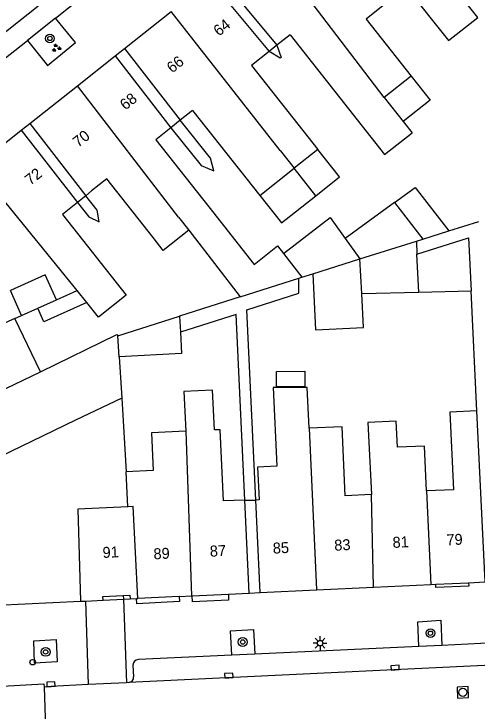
# Model space of a CAD drawing. Extents: x 132998 to 136004, y 396998 to 398512.
# Drawn here: x 134513.7 to 134556, y 397356.9 to 397420.6 of the extents above; entities that cross this region are included whole.
import ezdxf

# ---------------------------------------------------------------- set-up
doc = ezdxf.new("R2010")
doc.units = 0
for name, color, linetype in [('gg-afsc-erfafscheiding', 7, 'Continuous'), ('gg-anno-huisnummerreeks BGT', 7, 'Continuous'), ('gg-bbg-gedigitaliseerde bebouwing', 7, 'Continuous'), ('gg-bbg-gedigitaliseerde bebouwing onder overbouw', 7, 'Continuous'), ('gg-bbg-gedigitaliseerde bijgebouw', 7, 'Continuous'), ('gg-bbg-gedigitaliseerde overbouw', 7, 'Continuous'), ('gg-bbg-hoofdgebouw', 7, 'Continuous'), ('gg-bbg-luifel en loopbrug', 7, 'Continuous'), ('gg-bbg-onder overbouw', 7, 'Continuous'), ('gg-bbg-pand overbouw', 7, 'Continuous'), ('gg-bbg-tussenscheiding', 7, 'Continuous'), ('gg-knt-verharding', 7, 'Continuous'), ('gg-knt-verharding nz', 7, 'Continuous'), ('gt-grn-weggrens', 7, 'Continuous'), ('gt-symb-boom', 7, 'Continuous'), ('gt-symb-groenvak', 7, 'Continuous'), ('gt-symb-kolk', 7, 'Continuous'), ('gt-symb-lichtmast', 7, 'Continuous'), ('gt-symb-rioolschacht', 7, 'Continuous'), ('gt-symb-verkeersbordpaal', 7, 'Continuous')]:
    doc.layers.add(name, color=color, linetype=linetype)

# ---------------------------------------------------------------- blocks, each defined once
blk = doc.blocks.new('gt0-KOLK')
at = {"layer": 'gt-symb-kolk'}
blk.add_lwpolyline([(0, 0), (0.375, 0), (0.375, 0.4), (-0.375, 0.4), (-0.375, 0), (0, 0)], dxfattribs=at)
blk = doc.blocks.new('gt0-BOOM')
at = {"layer": 'gt-symb-boom'}
for radius in [0.4, 0.2]:
    blk.add_circle((0, 0), radius, dxfattribs=at)
blk = doc.blocks.new('gt0-RS')
at = {"layer": 'gt-symb-rioolschacht'}
blk.add_lwpolyline([(-0.5, -0.5), (0.5, -0.5), (0.5, 0.5), (-0.5, 0.5)], close=True, dxfattribs=at)
blk.add_circle((0, 0), 0.375, dxfattribs=at)
blk = doc.blocks.new('gt0-LMAST')
at = {"layer": 'gt-symb-lichtmast'}
for p, q in [((-0.182, 0.173), (-0.447, 0.438)), ((-0.005, 0.246), (-0.005, 0.621)), ((0.172, 0.173), (0.437, 0.438)), ((-0.255, -0.004), (-0.63, -0.004)), ((-0.182, -0.181), (-0.447, -0.446)), ((-0.005, -0.254), (-0.005, -0.629)), ((0.437, -0.446), (0.172, -0.181)), ((0.245, -0.004), (0.62, -0.004))]:
    blk.add_line(p, q, dxfattribs=at)
blk.add_circle((-0.005, -0.004), 0.25, dxfattribs=at)
blk = doc.blocks.new('gt0-VPAAL')
at = {"layer": 'gt-symb-verkeersbordpaal'}
blk.add_circle((0, 0), 0.25, dxfattribs=at)
blk = doc.blocks.new('gt0-GRVAK')
at = {"layer": 'gt-symb-groenvak'}
for p, q in [((-0.11, 0.189), (-0.228, 0.24)), ((-0.182, 0.153), (0.088, 0.153)), ((-0.091, 0.211), (-0.156, 0.322)), ((-0.047, 0.214), (-0.047, 0.393)), ((-0.004, 0.211), (0.061, 0.322)), ((0.015, 0.189), (0.133, 0.24)), ((0.262, -0.052), (0.197, 0.059)), ((0.305, -0.049), (0.305, 0.13)), ((0.349, -0.052), (0.414, 0.059)), ((-0.245, -0.228), (-0.363, -0.177)), ((-0.318, -0.264), (-0.047, -0.264)), ((-0.226, -0.206), (-0.291, -0.095)), ((-0.183, -0.203), (-0.183, -0.024)), ((-0.139, -0.206), (-0.074, -0.095)), ((-0.12, -0.228), (-0.002, -0.177)), ((0.243, -0.074), (0.125, -0.023)), ((0.17, -0.11), (0.441, -0.11)), ((0.368, -0.074), (0.486, -0.023))]:
    blk.add_line(p, q, dxfattribs=at)

msp = doc.modelspace()

# ---------------------------------------------------------------- linework, layer by layer
at = {"layer": 'gg-afsc-erfafscheiding'}
for p, q in [((134553.414, 397400.747), (134556.166, 397401.612)), ((134555.985, 397384.307), (134555.462, 397395.277)), ((134534.349, 397394.74), (134528.815, 397392.972))]:
    msp.add_line(p, q, dxfattribs=at)
for points in [[(134537.718, 397417.718), (134538.103, 397416.6), (134538.003, 397416.518), (134537.001, 397417.143)], [(134528.024, 397410.184), (134530.792, 397406.717), (134531.937, 397406.238), (134531.64, 397407.394), (134528.872, 397410.861)], [(134519.491, 397403.344), (134520.509, 397402.037), (134521.475, 397401.583), (134521.283, 397402.639), (134520.261, 397403.952)], [(134535.791, 397376.171), (134534.961, 397393.548), (134539.721, 397395.055), (134539.721, 397396.441)], [(134534.784, 397376.161), (134533.976, 397393.118), (134528.896, 397391.495)]]:
    msp.add_lwpolyline(points, dxfattribs=at)
at = {"layer": 'gg-bbg-gedigitaliseerde bebouwing'}
for p, q in [((134547.435, 397421.345), (134545.866, 397420.105)), ((134545.866, 397420.105), (134549.986, 397414.891)), ((134538.913, 397418.677), (134537.718, 397417.718)), ((134549.986, 397414.891), (134547.522, 397412.944)), ((134547.522, 397412.944), (134549.258, 397410.747)), ((134530.007, 397411.767), (134528.872, 397410.861)), ((134530.007, 397411.767), (134536.149, 397403.996)), ((134549.258, 397410.747), (134550.064, 397409.727)), ((134541.454, 397408.189), (134539.287, 397406.476)), ((134536.149, 397403.996), (134539.287, 397406.476)), ((134519.443, 397395.31), (134511.774, 397404.739)), ((134529.655, 397400.824), (134534.349, 397394.74)), ((134534.349, 397394.74), (134539.721, 397396.441)), ((134539.721, 397396.441), (134540.002, 397396.53)), ((134520.335, 397394.213), (134519.443, 397395.31)), ((134521.413, 397392.888), (134520.335, 397394.213)), ((134516.112, 397387.889), (134513.763, 397392.762)), ((134523.296, 397389.238), (134523.528, 397385.472)), ((134529.208, 397386.069), (134529.386, 397382.471)), ((134540.65, 397382.722), (134540.471, 397386.46)), ((134523.528, 397385.472), (134523.941, 397378.748)), ((134556.73, 397368.69), (134555.985, 397384.307))]:
    msp.add_line(p, q, dxfattribs=at)
for points in [[(134548.058, 397421.844), (134549.524, 397423.02), (134553.395, 397418.132), (134556.077, 397420.252), (134554.342, 397422.447)], [(134538.913, 397418.677), (134547.554, 397407.743), (134550.064, 397409.727)], [(134537.001, 397417.143), (134535.396, 397415.854), (134541.454, 397408.189)], [(134528.024, 397410.184), (134526.635, 397409.075), (134531.481, 397402.943)], [(134526.387, 397400.154), (134522.151, 397405.514), (134520.758, 397404.412), (134520.261, 397403.952)], [(134519.491, 397403.344), (134518.118, 397402.259), (134523.943, 397394.888), (134521.413, 397392.888)], [(134531.481, 397402.943), (134535.634, 397397.688), (134537.772, 397399.401), (134538.317, 397398.699)], [(134529.655, 397400.824), (134527.317, 397398.977), (134526.387, 397400.154)], [(134516.112, 397387.889), (134523.094, 397391.287), (134523.177, 397391.17)], [(134532.009, 397382.568), (134531.836, 397386.195), (134529.208, 397386.069)], [(134540.471, 397386.46), (134537.362, 397386.436), (134537.702, 397379.255), (134535.943, 397379.172), (134536.087, 397376.173), (134535.791, 397376.171)], [(134555.985, 397384.307), (134553.511, 397384.189), (134553.849, 397377.112), (134551.396, 397376.995)], [(134548.728, 397380.987), (134548.614, 397383.365), (134546.033, 397383.24), (134546.347, 397376.678)], [(134529.386, 397382.471), (134526.24, 397382.321), (134526.405, 397378.866), (134523.941, 397378.748)], [(134534.784, 397376.161), (134532.824, 397376.094), (134532.513, 397382.592), (134532.009, 397382.568)], [(134546.347, 397376.678), (134543.964, 397376.564), (134543.663, 397382.866), (134540.65, 397382.722)], [(134551.396, 397376.995), (134551.208, 397381.105), (134548.728, 397380.987)]]:
    msp.add_lwpolyline(points, dxfattribs=at)
at = {"layer": 'gg-bbg-gedigitaliseerde bebouwing onder overbouw'}
for p, q in [((134532.339, 397424.177), (134537.718, 397417.718)), ((134531.617, 397423.607), (134537.001, 397417.143)), ((134523.782, 397417.415), (134528.872, 397410.861)), ((134522.923, 397416.736), (134528.024, 397410.184)), ((134515.113, 397410.564), (134520.261, 397403.952)), ((134514.343, 397409.956), (134519.491, 397403.344)), ((134535.189, 397367.662), (134534.784, 397376.161)), ((134536.195, 397367.71), (134535.791, 397376.171))]:
    msp.add_line(p, q, dxfattribs=at)
at = {"layer": 'gg-bbg-gedigitaliseerde bijgebouw'}
for p, q in [((134548.464, 397403.342), (134543.945, 397400.067)), ((134548.464, 397403.342), (134551.042, 397400.001)), ((134550.467, 397399.82), (134551.042, 397400.001)), ((134550.467, 397399.82), (134550.512, 397398.639)), ((134540.002, 397396.53), (134540.989, 397396.84)), ((134514.371, 397393.035), (134513.352, 397395.307)), ((134545.484, 397395.037), (134550.672, 397395.162)), ((134550.672, 397395.162), (134555.462, 397395.277)), ((134513.763, 397392.762), (134514.371, 397393.035)), ((134523.177, 397391.17), (134528.815, 397392.972)), ((134528.815, 397392.972), (134528.896, 397391.495))]:
    msp.add_line(p, q, dxfattribs=at)
for points in [[(134538.317, 397398.699), (134542.566, 397401.964), (134543.945, 397400.067)], [(134550.512, 397398.639), (134555.231, 397400.117), (134555.462, 397395.277)], [(134540.989, 397396.84), (134541.229, 397391.719), (134545.615, 397391.943), (134545.484, 397395.037)], [(134528.896, 397391.495), (134529.003, 397389.551), (134523.296, 397389.238)], [(134537.669, 397386.508), (134537.658, 397387.908), (134540.258, 397387.928), (134540.269, 397386.528), (134537.669, 397386.508)]]:
    msp.add_lwpolyline(points, dxfattribs=at)
at = {"layer": 'gg-bbg-gedigitaliseerde overbouw'}
for p, q in [((134537.718, 397417.718), (134537.001, 397417.143)), ((134528.872, 397410.861), (134528.024, 397410.184)), ((134520.261, 397403.952), (134519.491, 397403.344)), ((134534.784, 397376.161), (134535.791, 397376.171))]:
    msp.add_line(p, q, dxfattribs=at)
at = {"layer": 'gg-bbg-hoofdgebouw'}
for p, q in [((134523.782, 397417.415), (134528.049, 397420.787)), ((134519.484, 397414.018), (134522.923, 397416.736)), ((134515.113, 397410.564), (134519.484, 397414.018)), ((134510.224, 397406.701), (134514.343, 397409.956)), ((134546.529, 397368.203), (134551.787, 397368.454)), ((134551.787, 397368.454), (134552.235, 397368.475)), ((134552.235, 397368.475), (134555.232, 397368.618)), ((134555.232, 397368.618), (134556.73, 397368.69)), ((134533.271, 397367.57), (134535.189, 397367.662)), ((134536.195, 397367.71), (134541.343, 397367.956)), ((134541.343, 397367.956), (134546.529, 397368.203)), ((134520.202, 397366.946), (134521.826, 397367.024)), ((134524.297, 397367.142), (134524.881, 397367.17)), ((134524.881, 397367.17), (134524.986, 397367.175)), ((134528.776, 397367.356), (134524.986, 397367.175)), ((134528.776, 397367.356), (134529.907, 397367.41)), ((134529.907, 397367.41), (134529.975, 397367.413)), ((134529.975, 397367.413), (134533.271, 397367.57)), ((134507.229, 397366.328), (134519.753, 397366.925)), ((134519.753, 397366.925), (134520.202, 397366.946))]:
    msp.add_line(p, q, dxfattribs=at)
at = {"layer": 'gg-bbg-luifel en loopbrug'}
for p, q in [((134541.269, 397403.968), (134539.287, 397406.476)), ((134551.042, 397400.001), (134553.414, 397400.747)), ((134517.558, 397394.465), (134519.443, 397395.31)), ((134515.849, 397393.698), (134517.558, 397394.465)), ((134514.371, 397393.035), (134515.849, 397393.698))]:
    msp.add_line(p, q, dxfattribs=at)
for points in [[(134549.986, 397414.891), (134551.722, 397412.694), (134549.258, 397410.747)], [(134541.269, 397403.968), (134543.436, 397405.682), (134541.454, 397408.189)], [(134548.464, 397403.342), (134550.35, 397404.708), (134553.414, 397400.747)], [(134536.149, 397403.996), (134538.131, 397401.489), (134541.269, 397403.968)], [(134517.558, 397394.465), (134516.539, 397396.736), (134513.352, 397395.307)], [(134520.335, 397394.213), (134516.408, 397392.451), (134515.849, 397393.698)]]:
    msp.add_lwpolyline(points, dxfattribs=at)
at = {"layer": 'gg-bbg-onder overbouw'}
for points in [[(134521.826, 397367.024), (134521.809, 397367.369), (134523.67, 397367.458)], [(134523.67, 397367.458), (134524.28, 397367.487), (134524.297, 397367.142)]]:
    msp.add_lwpolyline(points, dxfattribs=at)
at = {"layer": 'gg-bbg-pand overbouw'}
for p, q in [((134522.923, 397416.736), (134523.782, 397417.415)), ((134514.343, 397409.956), (134515.113, 397410.564)), ((134535.189, 397367.662), (134536.195, 397367.71)), ((134521.826, 397367.024), (134523.682, 397367.113)), ((134523.682, 397367.113), (134524.297, 397367.142))]:
    msp.add_line(p, q, dxfattribs=at)
at = {"layer": 'gg-bbg-tussenscheiding'}
for p, q in [((134547.522, 397412.944), (134536.466, 397427.439)), ((134537.997, 397408.109), (134528.049, 397420.787)), ((134528.725, 397402.001), (134519.484, 397414.018)), ((134537.997, 397408.109), (134539.287, 397406.476)), ((134528.725, 397402.001), (134529.655, 397400.824)), ((134543.945, 397400.067), (134545.304, 397398.197)), ((134545.304, 397398.197), (134550.467, 397399.82)), ((134538.317, 397398.699), (134540.002, 397396.53)), ((134540.989, 397396.84), (134545.304, 397398.197)), ((134545.484, 397395.037), (134545.304, 397398.197)), ((134550.672, 397395.162), (134550.512, 397398.639)), ((134513.763, 397392.762), (134510.557, 397391.324)), ((134523.296, 397389.238), (134523.177, 397391.17)), ((134507.638, 397383.809), (134516.112, 397387.889)), ((134529.386, 397382.471), (134529.907, 397367.41)), ((134540.65, 397382.722), (134541.343, 397367.956)), ((134524.087, 397375.561), (134523.941, 397378.748)), ((134546.529, 397368.203), (134546.347, 397376.678)), ((134551.396, 397376.995), (134551.787, 397368.454))]:
    msp.add_line(p, q, dxfattribs=at)
for points in [[(134523.528, 397385.472), (134519.297, 397383.454), (134509.347, 397378.659)], [(134524.087, 397375.561), (134519.521, 397375.343), (134519.753, 397366.925)], [(134524.986, 397367.175), (134524.584, 397375.585), (134524.087, 397375.561)]]:
    msp.add_lwpolyline(points, dxfattribs=at)
at = {"layer": 'gg-knt-verharding'}
for p, q in [((134517.487, 397420.197), (134524.332, 397425.68)), ((134517.487, 397420.197), (134514.915, 397418.159)), ((134507.356, 397412.206), (134514.915, 397418.159)), ((134567.538, 397363.605), (134552.794, 397362.892)), ((134550.696, 397362.791), (134535.682, 397362.085)), ((134552.794, 397362.892), (134550.696, 397362.791)), ((134533.585, 397361.988), (134525.048, 397361.596)), ((134535.682, 397362.085), (134533.585, 397361.988)), ((134524.55, 397361.095), (134524.613, 397360.026)), ((134523.956, 397359.483), (134520.461, 397359.308)), ((134524.169, 397359.494), (134523.956, 397359.483)), ((134516.428, 397359.089), (134516.611, 397353.683))]:
    msp.add_line(p, q, dxfattribs=at)
for points in [[(134514.915, 397418.159), (134516.737, 397415.875), (134519.307, 397417.961), (134517.487, 397420.197)], [(134555.232, 397368.618), (134555.246, 397368.309), (134552.25, 397368.166), (134552.235, 397368.475)], [(134528.776, 397367.356), (134528.799, 397366.886), (134524.903, 397366.701), (134524.881, 397367.17)], [(134533.271, 397367.57), (134533.297, 397367.021), (134530.001, 397366.864), (134529.975, 397367.413)], [(134550.696, 397362.791), (134550.586, 397365.057), (134552.683, 397365.184), (134552.794, 397362.892)], [(134533.585, 397361.988), (134533.481, 397364.229), (134535.577, 397364.346), (134535.682, 397362.085)], [(134515.495, 397363.321), (134517.546, 397363.424), (134517.612, 397361.375), (134515.561, 397361.271), (134515.495, 397363.321)], [(134520.461, 397359.308), (134517.064, 397359.137), (134516.428, 397359.089)]]:
    msp.add_lwpolyline(points, dxfattribs=at)
for centre, radius, start, end in [((134525.055, 397361.091), 0.505, 90.83776, 179.50636), ((134524.119, 397359.987), 0.496, 275.79895, 4.50521)]:
    msp.add_arc(centre, radius, start, end, dxfattribs=at)
at = {"layer": 'gg-knt-verharding nz'}
msp.add_line((134536.858, 397437.936), (134496.108, 397405.61), dxfattribs=at)
for points in [[(134599.193, 397363.114), (134581.781, 397362.282), (134566.24, 397361.507), (134524.169, 397359.494)], [(134510.85, 397358.81), (134511.479, 397359.098), (134516.411, 397359.382), (134516.428, 397359.089)]]:
    msp.add_lwpolyline(points, dxfattribs=at)
at = {"layer": 'gt-grn-weggrens'}
for p, q in [((134523.67, 397367.458), (134523.682, 397367.113)), ((134523.682, 397367.113), (134523.956, 397359.483)), ((134520.202, 397366.946), (134520.461, 397359.308))]:
    msp.add_line(p, q, dxfattribs=at)

# ---------------------------------------------------------------- block references
at = {"layer": 'gt-symb-boom'}
for p in [(134516.962, 397418.332), (134551.742, 397364.005), (134534.583, 397363.2), (134516.575, 397362.294)]:
    msp.add_blockref('gt0-BOOM', p, dxfattribs=at)
at = {"layer": 'gt-symb-groenvak'}
msp.add_blockref('gt0-GRVAK', (134517.546, 397417.462), dxfattribs=at)
at = {"layer": 'gt-symb-kolk'}
for p, rotation in [((134548.522, 397360.657), 2.744735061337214), ((134533.325, 397359.937), 2.7124925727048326), ((134517.064, 397359.137), 2.874091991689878)]:
    msp.add_blockref('gt0-KOLK', p, dxfattribs=dict(at, rotation=rotation))
at = {"layer": 'gt-symb-lichtmast'}
msp.add_blockref('gt0-LMAST', (134541.663, 397363.098), dxfattribs=at)
at = {"layer": 'gt-symb-rioolschacht', "rotation": 2.6480024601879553}
msp.add_blockref('gt0-RS', (134554.701, 397358.607), dxfattribs=at)
at = {"layer": 'gt-symb-verkeersbordpaal'}
msp.add_blockref('gt0-VPAAL', (134515.387, 397361.352), dxfattribs=at)

# ---------------------------------------------------------------- texts
at = {"layer": 'gg-anno-huisnummerreeks BGT'}
for s, rotation, p in [('64', 38.3, (134532.403, 397418.493)), ('66', 38.3, (134528.137, 397415.122)), ('68', 38.3, (134523.856, 397411.738)), ('70', 38.3, (134519.549, 397408.335)), ('72', 38.3, (134515.172, 397404.876)), ('81', 2.8, (134548.305, 397371.791)), ('79', 2.8, (134553.225, 397372.026)), ('87', 2.8, (134531.599, 397370.994)), ('85', 2.8, (134537.356, 397371.269)), ('83', 2.8, (134542.976, 397371.537)), ('91', 2.7, (134521.797, 397370.873)), ('89', 2.8, (134526.449, 397370.748))]:
    msp.add_text(s, height=1, rotation=rotation, dxfattribs=at).set_placement(p)

doc.saveas('drawing.dxf')
